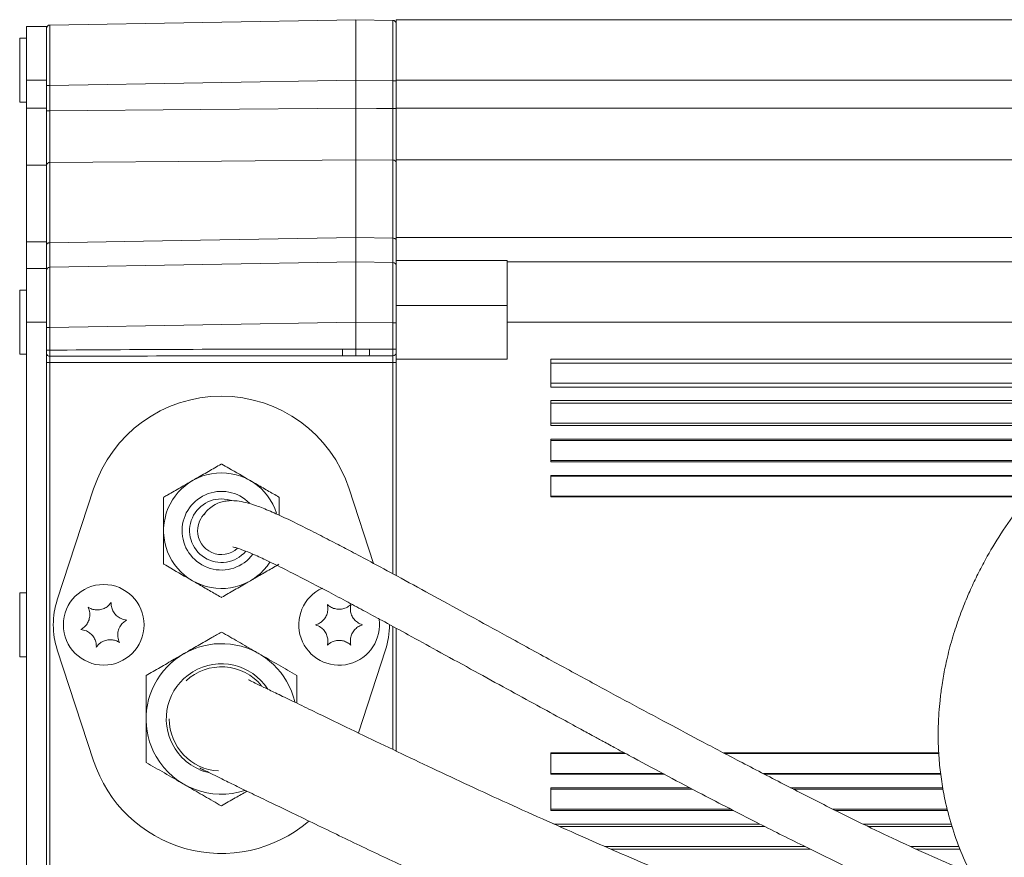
# Model space of a CAD drawing. Header units: millimetres. Extents: x 0 to 8410, y 0 to 5940.
# Tile 283 of 319: x 7046 to 7193, y 2698 to 2823. Entities that reach past the tile are written whole.
import ezdxf

# ---------------------------------------------------------------- set-up
doc = ezdxf.new("R2010")
doc.units = ezdxf.units.MM
doc.header["$LTSCALE"] = 10

msp = doc.modelspace()

# ---------------------------------------------------------------- linework, layer by layer
at = {"color": 7, "linetype": 'Continuous', "lineweight": 0}
for p, q in [((7050.317253, 2821.574751), (7047.317262, 2821.574751)), ((7047.317262, 2821.574751), (7047.317262, 2813.574735)), ((7050.317253, 2821.574751), (7050.317253, 2813.574735)), ((7050.808544, 2821.780387), (7096.317257, 2822.574738)), ((7096.317257, 2822.574738), (7096.317257, 2813.576105)), ((7096.317257, 2822.574738), (7101.825978, 2822.478596)), ((7102.317269, 2822.574738), (7270.317259, 2822.574738)), ((7102.317269, 2822.574738), (7102.317269, 2813.574735)), ((7047.317262, 2819.824758), (7046.317275, 2819.824758)), ((7046.317275, 2819.824758), (7046.317275, 2810.324732)), ((7047.317262, 2813.574735), (7047.317262, 2809.412244)), ((7050.317253, 2813.574735), (7050.317253, 2809.412244)), ((7096.317257, 2809.411529), (7096.317257, 2813.576105)), ((7102.317269, 2813.574735), (7102.317269, 2809.412244)), ((7046.317275, 2810.324732), (7047.317262, 2810.324732)), ((7047.317262, 2809.412244), (7047.317262, 2800.960127)), ((7050.317253, 2809.412244), (7050.317253, 2800.960127)), ((7102.317269, 2809.412244), (7102.317269, 2801.72849)), ((7096.317257, 2790.174249), (7096.317257, 2801.728907)), ((7102.317269, 2801.72849), (7102.317269, 2790.174785)), ((7047.317262, 2800.960127), (7047.317262, 2789.534751)), ((7050.317253, 2800.960127), (7050.317253, 2789.534751)), ((7047.317262, 2789.534751), (7047.317262, 2785.574737)), ((7050.317253, 2789.534751), (7050.317253, 2785.574737)), ((7102.317269, 2790.174785), (7102.317269, 2786.745015)), ((7050.808544, 2785.780373), (7096.317257, 2786.574784)), ((7096.317257, 2786.574784), (7096.317257, 2777.576152)), ((7096.317257, 2786.574784), (7101.825978, 2786.478582)), ((7102.317269, 2786.745015), (7118.817265, 2786.745015)), ((7102.317269, 2786.745015), (7102.317269, 2785.978678)), ((7118.817265, 2786.745015), (7118.817265, 2786.574784)), ((7118.817265, 2777.574781), (7118.817265, 2786.574784)), ((7118.817265, 2786.574784), (7251.230049, 2786.574784)), ((7050.317253, 2785.574737), (7047.317262, 2785.574737)), ((7047.317262, 2785.574737), (7047.317262, 2777.574781)), ((7050.317253, 2785.574737), (7050.317253, 2777.574781)), ((7102.317269, 2785.978678), (7102.317269, 2777.47995)), ((7047.317262, 2782.324735), (7046.317275, 2782.324735)), ((7046.317275, 2782.324735), (7046.317275, 2772.824767)), ((7047.317262, 2777.574781), (7047.317262, 2687.574747)), ((7050.317253, 2777.574781), (7050.317253, 2687.574747)), ((7096.317257, 2773.592356), (7096.317257, 2777.576152)), ((7102.317269, 2777.47995), (7102.317269, 2773.589733)), ((7118.817265, 2777.574781), (7118.817265, 2772.074762)), ((7096.317257, 2773.592356), (7096.317257, 2772.592488)), ((7046.317275, 2772.824767), (7047.317262, 2772.824767)), ((7102.317269, 2773.090306), (7102.317269, 2772.074762)), ((7102.317269, 2772.074762), (7102.317269, 2739.89344)), ((7118.817265, 2772.074762), (7102.317269, 2772.074762)), ((7125.317256, 2772.074762), (7218.534167, 2772.074762)), ((7125.317256, 2767.925266), (7125.317256, 2772.074762)), ((7125.317256, 2767.925266), (7212.849329, 2767.925266)), ((7125.317256, 2765.925291), (7210.376735, 2765.925291)), ((7125.317256, 2762.198451), (7125.317256, 2765.925291)), ((7125.317256, 2762.198451), (7206.133987, 2762.198451)), ((7125.317256, 2760.198417), (7204.014729, 2760.198417)), ((7125.317256, 2756.793562), (7125.317256, 2760.198417)), ((7125.317256, 2756.793562), (7200.671281, 2756.793562)), ((7125.317256, 2754.793528), (7198.843281, 2754.793528)), ((7125.317256, 2751.631978), (7125.317256, 2754.793528)), ((7057.309534, 2752.796236), (7051.912631, 2736.307624)), ((7098.956074, 2741.7025), (7095.324989, 2752.796236)), ((7125.317256, 2751.631978), (7196.243863, 2751.631978)), ((7047.317262, 2737.324748), (7046.317275, 2737.324748)), ((7046.317275, 2737.324748), (7046.317275, 2727.824751)), ((7102.317269, 2732.063863), (7102.317269, 2713.783834)), ((7051.912631, 2728.841874), (7057.309534, 2712.353292)), ((7096.678699, 2716.489139), (7100.721891, 2728.841874)), ((7046.317275, 2727.824751), (7047.317262, 2727.824751)), ((7125.317256, 2713.51752), (7136.264633, 2713.51752)), ((7125.317256, 2710.35597), (7125.317256, 2713.51752)), ((7151.019688, 2713.51752), (7183.005507, 2713.51752)), ((7125.317256, 2710.35597), (7142.185385, 2710.35597)), ((7157.078396, 2710.35597), (7183.297346, 2710.35597)), ((7125.317256, 2708.355966), (7145.943995, 2708.355966)), ((7125.317256, 2704.951081), (7125.317256, 2708.355966)), ((7160.946886, 2708.355966), (7183.586548, 2708.355966)), ((7125.317256, 2704.951081), (7152.484397, 2704.951081)), ((7167.672659, 2704.951081), (7184.327732, 2704.951081)), ((7125.764023, 2702.951077), (7156.376625, 2702.951077)), ((7171.72956, 2702.951077), (7184.868525, 2702.951077)), ((7134.207125, 2699.224267), (7163.866515, 2699.224267)), ((7179.653148, 2699.224267), (7186.173002, 2699.224267))]:
    msp.add_line(p, q, dxfattribs=at)
at = {"color": 8, "linetype": 'Continuous', "lineweight": 0}
for p, q in [((7050.317253, 2813.574735), (7047.317262, 2813.574735)), ((7050.317253, 2812.781754), (7050.808544, 2812.781754)), ((7096.317257, 2813.576105), (7050.808544, 2812.781754)), ((7050.808544, 2812.781754), (7050.808544, 2809.038463)), ((7101.825978, 2813.479963), (7096.317257, 2813.576105)), ((7101.825978, 2809.366468), (7101.825978, 2813.479963)), ((7102.317269, 2813.479963), (7101.825978, 2813.479963)), ((7102.317269, 2813.574735), (7270.317259, 2813.574735)), ((7050.317253, 2809.412244), (7047.317262, 2809.412244)), ((7050.317253, 2809.038463), (7050.808544, 2809.038463)), ((7102.317269, 2809.366468), (7101.825978, 2809.366468)), ((7102.317269, 2809.412244), (7258.317265, 2809.412244)), ((7050.808544, 2801.33194), (7050.808544, 2789.408747)), ((7101.825978, 2801.680985), (7096.317257, 2801.728907)), ((7101.825978, 2790.081564), (7101.825978, 2801.680985)), ((7258.317265, 2801.72849), (7102.317269, 2801.72849)), ((7050.317253, 2800.960127), (7047.317262, 2800.960127)), ((7050.317253, 2789.534751), (7047.317262, 2789.534751)), ((7096.317257, 2790.174249), (7101.825978, 2790.081564)), ((7102.317269, 2790.174785), (7270.317259, 2790.174785)), ((7118.817265, 2780.074778), (7102.317269, 2780.074778)), ((7050.317253, 2777.574781), (7047.317262, 2777.574781)), ((7050.808544, 2776.781801), (7050.317253, 2776.781801)), ((7096.317257, 2777.576152), (7050.808544, 2776.781801)), ((7050.808544, 2776.781801), (7050.808544, 2773.427609)), ((7101.825978, 2777.47995), (7096.317257, 2777.576152)), ((7101.825978, 2773.589733), (7101.825978, 2777.47995)), ((7102.317269, 2777.47995), (7101.825978, 2777.47995)), ((7118.817265, 2777.574781), (7227.25689, 2777.574781)), ((7050.808544, 2773.427609), (7050.317253, 2773.427609)), ((7094.308849, 2773.59176), (7096.317257, 2773.592356)), ((7096.317257, 2773.592356), (7098.325695, 2773.59176)), ((7102.317269, 2773.589733), (7101.825978, 2773.589733)), ((7050.817247, 2772.509816), (7050.817247, 2771.592084)), ((7096.317257, 2772.592488), (7094.326283, 2772.591892)), ((7094.326283, 2772.591892), (7098.308231, 2772.591892)), ((7098.308231, 2772.591892), (7096.317257, 2772.592488)), ((7101.817275, 2771.592084), (7101.817275, 2772.590879)), ((7050.817247, 2771.592084), (7050.317253, 2771.592084)), ((7101.817275, 2771.592084), (7050.817247, 2771.592084)), ((7050.817247, 2771.592084), (7050.817247, 2693.557444)), ((7102.317269, 2771.592084), (7101.817275, 2771.592084)), ((7101.817275, 2740.162555), (7101.817275, 2771.592084)), ((7125.317256, 2771.494332), (7217.695917, 2771.494332)), ((7125.317256, 2768.505696), (7213.566954, 2768.505696)), ((7125.317256, 2765.55616), (7209.920387, 2765.55616)), ((7125.317256, 2762.567583), (7206.525113, 2762.567583)), ((7125.317256, 2759.990278), (7203.794162, 2759.990278)), ((7125.317256, 2757.001701), (7200.861524, 2757.001701)), ((7125.317256, 2754.707042), (7198.76423, 2754.707042)), ((7125.317256, 2751.718465), (7196.312497, 2751.718465)), ((7101.817275, 2714.023474), (7101.817275, 2732.336316)), ((7125.317256, 2713.431034), (7136.424731, 2713.431034)), ((7151.184226, 2713.431034), (7183.011199, 2713.431034)), ((7125.317256, 2710.442457), (7142.022844, 2710.442457)), ((7156.911622, 2710.442457), (7183.28632, 2710.442457)), ((7125.317256, 2708.147827), (7146.335165, 2708.147827)), ((7161.356266, 2708.147827), (7183.626275, 2708.147827)), ((7125.317256, 2705.15922), (7152.081068, 2705.15922)), ((7167.25045, 2705.15922), (7184.27145, 2705.15922)), ((7126.595373, 2702.581945), (7157.115321, 2702.581945)), ((7172.483991, 2702.581945), (7184.968333, 2702.581945)), ((7133.364807, 2699.593368), (7163.104872, 2699.593368)), ((7178.84102, 2699.593368), (7186.036627, 2699.593368))]:
    msp.add_line(p, q, dxfattribs=at)
at = {"color": 8, "linetype": 'Continuous', "lineweight": 0, "flags": 128}
for points in [[(7050.808544, 2809.038463), (7073.275502, 2809.22288), (7096.317257, 2809.411529)], [(7096.317257, 2809.411529), (7099.358822, 2809.386674), (7101.825978, 2809.366468)], [(7096.317257, 2801.728907), (7076.320852, 2801.554743), (7050.808544, 2801.33194)], [(7050.808544, 2789.408747), (7050.712253, 2789.401654), (7050.619896, 2789.382938), (7050.534959, 2789.353135), (7050.460632, 2789.313498), (7050.399716, 2789.265457), (7050.354476, 2789.210859), (7050.326671, 2789.151672), (7050.317253, 2789.090219)], [(7050.808544, 2789.408747), (7070.313658, 2789.736811), (7096.317257, 2790.174249)], [(7102.317269, 2789.761785), (7102.307852, 2789.823535), (7102.280046, 2789.882901), (7102.234806, 2789.937738), (7102.17389, 2789.985958), (7102.099563, 2790.025774), (7102.014626, 2790.055636), (7101.922269, 2790.074471), (7101.825978, 2790.081564)]]:
    msp.add_lwpolyline(points, dxfattribs=at)
at = {"color": 7, "linetype": 'Continuous', "lineweight": 0}
msp.add_circle((7058.817261, 2732.574759), 6, dxfattribs=at)
for centre, radius, start, end in [((7050.817261, 2821.280478), 0.5, 91, 180), ((7101.817261, 2821.97868), 0.5, 0, 89), ((7101.817261, 2785.97868), 0.5, 0, 89), ((7050.817261, 2785.280478), 0.5, 91, 180), ((7076.317261, 2746.574759), 20, 18.12389403, 161.87610597), ((7076.317261, 2746.574759), 8.6, 17.55770765, 327.10002477), ((7076.317261, 2746.574759), 4.73, 74.30491311, 319.78631708), ((7076.317261, 2746.574759), 3.55, 132.55823968, 180), ((7076.317261, 2746.574759), 3.55, 180, 312.38786471), ((7093.817261, 2732.574759), 6, 114.54339307, 9.35257573), ((7063.317261, 2732.574759), 12, 161.87610597, 198.12389403), ((7089.317261, 2732.574759), 12, 341.87610597, 0.24992946), ((7076.317261, 2718.574759), 11.2, 13.45185593, 210), ((7076.317261, 2718.574759), 7.75, 39.49641408, 132.82206054), ((7076.317261, 2718.574759), 7.75, 180, 266.91205075), ((7076.317261, 2718.574759), 20, 198.12389403, 310.38135389), ((7076.317261, 2718.574759), 11.2, 210, 288.20509873)]:
    msp.add_arc(centre, radius, start, end, dxfattribs=at)
at = {"color": 8, "linetype": 'Continuous', "lineweight": 0}
for centre, radius, start, end in [((7050.764504, 2800.882234), 0.451858, 84.40672831, 171.81095704), ((7101.870464, 2801.231667), 0.451515, 8.28303201, 95.65437818), ((7109.243467, 2773.352084), 14.936542, 179.08057593, 182.91731585), ((7083.370402, 2773.35289), 14.9572, 357.08362646, 0.91506725), ((7050.797528, 2772.990168), 0.480756, 182.56499549, 272.35073691), ((7101.817503, 2773.090645), 0.499767, 269.97397108, 359.96110453), ((7076.317261, 2746.574759), 5.85, 44.41157881, 323.18392468), ((7076.317261, 2718.574759), 8.2, 32.83579433, 210), ((7076.317261, 2718.574759), 8.2, 210, 256.67968455)]:
    msp.add_arc(centre, radius, start, end, dxfattribs=at)
for centre, major_axis, ratio, start_param, end_param in [((7050.817261, 2812.779183), (-0.008726, 9.001219), 0.0009691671, 0.0000159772, 1.5705077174), ((7101.817261, 2813.477385), (0.008726, 9.001219), 0.0009691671, 4.7126775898, 6.2831693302), ((7101.817261, 2777.477385), (0.008726, 9.001219), 0.0009691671, 4.7126775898, 6.2831693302), ((7050.817261, 2776.779183), (-0.008726, 9.001219), 0.0009691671, 0.0000159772, 1.5705077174), ((7096.308536, 2771.592062), (114.579923, 0), 0.0174550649, 1.5882496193, 1.9791541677), ((7096.325987, 2771.592062), (114.579923, 0), 0.0174550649, 1.5227764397, 1.5533430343), ((7096.325988, 2771.592062), (114.579923, 0), 0.0087275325, 1.5882496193, 1.9792371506), ((7096.308534, 2771.592062), (114.579923, 0), 0.0087275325, 1.5227001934, 1.5533430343)]:
    msp.add_ellipse(centre, major_axis=major_axis, ratio=ratio, start_param=start_param, end_param=end_param, dxfattribs=at)
at = {"color": 7, "linetype": 'Continuous', "lineweight": 0}
for points, knots in [([(7050.317253, 2800.946596), (7050.317253, 2801.438019), (7050.317253, 2802.734536), (7050.317253, 2805.505249), (7050.317253, 2807.86072), (7050.317253, 2809.038463)], [0, 0, 0, 0, 0.2338299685, 0.6169125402, 1, 1, 1, 1]), ([(7096.317257, 2809.411529), (7096.317257, 2808.741601), (7096.317257, 2806.953838), (7096.317257, 2804.141039), (7096.317257, 2802.532957), (7096.317257, 2801.728907)], [0, 0, 0, 0, 0.2305624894, 0.6152774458, 1, 1, 1, 1]), ([(7096.317257, 2790.174249), (7096.317257, 2789.686189), (7096.317257, 2788.383719), (7096.317257, 2786.911145), (7096.317257, 2786.686904), (7096.317257, 2786.574784)], [0, 0, 0, 0, 0.2305574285, 0.615280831, 1, 1, 1, 1]), ([(7102.317269, 2789.761785), (7102.317269, 2788.879242), (7102.317269, 2787.617174), (7102.317269, 2787.081193), (7102.317269, 2786.920014)], [0, 0, 0, 0, 0.6992827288, 1, 1, 1, 1]), ([(7050.317253, 2785.280469), (7050.317253, 2785.325816), (7050.317253, 2785.445453), (7050.317253, 2786.592094), (7050.317253, 2788.257513), (7050.317253, 2789.090219)], [0, 0, 0, 0, 0.23383123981, 0.61691739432, 1, 1, 1, 1]), ([(7280.29726, 2788.674715), (7278.184094, 2788.674941), (7274.263811, 2788.675358), (7268.84239, 2788.562626), (7264.363238, 2788.332893), (7260.701751, 2788.025375), (7256.569865, 2787.549658), (7251.632361, 2786.744808), (7245.529161, 2785.300094), (7239.320456, 2783.290517), (7233.112989, 2780.671282), (7227.18485, 2777.615213), (7220.950976, 2773.884269), (7214.572569, 2769.453368), (7208.130733, 2764.233636), (7202.643873, 2759.054758), (7198.141203, 2754.129717), (7194.696598, 2749.79208), (7191.908143, 2745.708821), (7189.93888, 2742.34143), (7188.50487, 2739.552313), (7187.413105, 2737.192922), (7186.371931, 2734.65005), (7185.389399, 2731.861642), (7184.530304, 2728.912666), (7183.874101, 2726.046644), (7183.438483, 2723.519211), (7183.171258, 2721.3947), (7182.995745, 2719.366408), (7182.894384, 2717.104809), (7182.912445, 2714.499819), (7183.095481, 2711.713695), (7183.45318, 2708.899863), (7184.05561, 2705.73675), (7184.997836, 2702.2361), (7186.392745, 2698.443108), (7188.0531, 2694.946577), (7189.76878, 2691.998344), (7191.094291, 2690.034791), (7192.068126, 2688.708292), (7192.880464, 2687.657179), (7194.041611, 2686.256262), (7195.65023, 2684.482066), (7197.779641, 2682.370771), (7200.489024, 2680.000858), (7203.828859, 2677.490981), (7207.87937, 2674.942374), (7212.265194, 2672.713288), (7216.831463, 2670.88647), (7221.436515, 2669.501689), (7226.495188, 2668.484892), (7230.035488, 2668.261104), (7231.855209, 2668.146077)], [0, 0, 0, 0, 0.0243904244, 0.0452483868, 0.062587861, 0.0762003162, 0.087772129, 0.1108413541, 0.1344738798, 0.1615726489, 0.18899283, 0.2168001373, 0.2445905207, 0.281758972, 0.3189785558, 0.3578393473, 0.3882390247, 0.4171263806, 0.4430352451, 0.4675097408, 0.481723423, 0.4963363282, 0.5123774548, 0.5299558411, 0.5490565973, 0.5679130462, 0.5837186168, 0.596440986, 0.6077920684, 0.6218803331, 0.6387177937, 0.6562849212, 0.6738264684, 0.6913047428, 0.7155665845, 0.7394951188, 0.7626462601, 0.7816432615, 0.7959311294, 0.8007959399, 0.8077039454, 0.8172773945, 0.8293899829, 0.8439004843, 0.8606351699, 0.8793814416, 0.8999833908, 0.9223531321, 0.9402593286, 0.9591220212, 0.978988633, 1, 1, 1, 1]), ([(7102.317269, 2786.395016), (7102.317269, 2786.322303), (7102.317269, 2785.974649), (7102.317269, 2785.976899), (7102.317269, 2785.978678)], [0, 0, 0, 0, 0.2091562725, 1, 1, 1, 1]), ([(7102.317269, 2773.589733), (7102.317269, 2773.560923), (7102.317269, 2773.476118), (7102.317269, 2773.340542), (7102.317269, 2773.208341), (7102.317269, 2773.114979), (7102.317269, 2773.09853), (7102.317269, 2773.090306)], [0, 0, 0, 0, 0.1139607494, 0.3354433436, 0.5569476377, 0.7784802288, 1, 1, 1, 1]), ([(7076.267268, 2756.476346), (7075.643676, 2756.116298), (7074.381863, 2755.387755), (7072.93132, 2754.550233), (7072.137889, 2754.092239), (7072.017248, 2754.022601)], [0, 0, 0, 0, 0.4531078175, 0.9168452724, 1, 1, 1, 1]), ([(7076.367254, 2756.476346), (7076.358908, 2756.480313), (7076.342167, 2756.488269), (7076.313152, 2756.490926), (7076.287249, 2756.486369), (7076.273382, 2756.479413), (7076.267268, 2756.476346)], [0, 0, 0, 0, 0.27040331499, 0.54234342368, 0.79821546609, 1, 1, 1, 1]), ([(7080.617274, 2754.022601), (7079.532343, 2754.648963), (7078.079103, 2755.487961), (7076.713382, 2756.276499), (7076.367254, 2756.476346)], [0, 0, 0, 0, 0.7465602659, 1, 1, 1, 1]), ([(7072.017248, 2754.022601), (7071.405446, 2753.669355), (7070.164402, 2752.952792), (7068.75586, 2752.13964), (7067.965837, 2751.68351), (7067.767258, 2751.568857)], [0, 0, 0, 0, 0.4212600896, 0.8545283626, 1, 1, 1, 1]), ([(7084.867264, 2751.568857), (7084.30622, 2751.892786), (7083.174109, 2752.546429), (7081.732643, 2753.378632), (7080.873577, 2753.874622), (7080.617274, 2754.022601)], [0, 0, 0, 0, 0.4080512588, 0.8233916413, 1, 1, 1, 1]), ([(7067.767258, 2751.568857), (7067.759621, 2751.563609), (7067.744327, 2751.5531), (7067.727589, 2751.529248), (7067.718582, 2751.504566), (7067.717658, 2751.489086), (7067.71725, 2751.482251)], [0, 0, 0, 0, 0.2709592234, 0.5426485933, 0.7980832, 1, 1, 1, 1]), ([(7067.71725, 2751.482251), (7067.71725, 2750.762193), (7067.71725, 2749.305165), (7067.71725, 2747.630198), (7067.71725, 2746.714059), (7067.71725, 2746.574763)], [0, 0, 0, 0, 0.4531013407, 0.9168452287, 1, 1, 1, 1]), ([(7084.917273, 2751.482251), (7084.916558, 2751.491476), (7084.915125, 2751.509966), (7084.90279, 2751.536366), (7084.885949, 2751.556554), (7084.872983, 2751.565092), (7084.867264, 2751.568857)], [0, 0, 0, 0, 0.2705455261, 0.5422462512, 0.7981091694, 1, 1, 1, 1]), ([(7084.917273, 2748.863819), (7084.917273, 2749.512799), (7084.917273, 2750.400036), (7084.917273, 2751.253157), (7084.917273, 2751.482251)], [0, 0, 0, 0, 0.7314625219, 1, 1, 1, 1]), ([(7187.794249, 2695.638213), (7186.108942, 2696.358223), (7182.611834, 2697.852285), (7177.460285, 2700.204026), (7172.115815, 2702.741765), (7166.428744, 2705.550826), (7160.241302, 2708.705285), (7153.992283, 2711.948595), (7148.109908, 2715.041769), (7142.532603, 2718.004244), (7137.030242, 2720.953204), (7131.282906, 2724.058546), (7125.178485, 2727.382758), (7119.100244, 2730.710803), (7113.276176, 2733.910514), (7108.013449, 2736.798908), (7103.210169, 2739.417406), (7099.201574, 2741.575299), (7096.098667, 2743.224751), (7093.475106, 2744.603815), (7090.934995, 2745.921465), (7088.325493, 2747.245976), (7085.801821, 2748.480035), (7083.483747, 2749.531623), (7081.539695, 2750.29748), (7079.964881, 2750.778063), (7078.711055, 2751.014485), (7077.777973, 2751.064695), (7076.942814, 2750.996618), (7076.165839, 2750.828019), (7075.299588, 2750.469923), (7074.461463, 2749.867327), (7073.917475, 2749.298715), (7073.720744, 2748.949238), (7073.691751, 2748.897734)], [0, 0, 0, 0, 0.0326792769, 0.067811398, 0.101033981, 0.1383668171, 0.1811305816, 0.2253558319, 0.2646934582, 0.3006326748, 0.3392527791, 0.3776726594, 0.4195576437, 0.4666716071, 0.5059726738, 0.5446167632, 0.5821447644, 0.6148611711, 0.6401215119, 0.6605502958, 0.6852158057, 0.7131679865, 0.7433957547, 0.7759477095, 0.8103463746, 0.8416006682, 0.8687507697, 0.8919603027, 0.9049340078, 0.9217723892, 0.942452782, 0.9669256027, 0.9951257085, 1, 1, 1, 1]), ([(7067.71725, 2746.574763), (7067.71725, 2745.868302), (7067.71725, 2744.435242), (7067.71725, 2742.808828), (7067.71725, 2741.896578), (7067.71725, 2741.667274)], [0, 0, 0, 0, 0.421259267, 0.854527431, 1, 1, 1, 1]), ([(7077.990676, 2744.162205), (7077.995254, 2744.158813), (7078.010333, 2744.147637), (7078.25511, 2744.10066), (7078.880922, 2743.92322), (7079.884944, 2743.563696), (7081.363885, 2742.945147), (7083.427021, 2741.988328), (7086.066108, 2740.68197), (7089.055838, 2739.148803), (7092.097945, 2737.556577), (7094.981633, 2736.02686), (7097.78381, 2734.52465), (7100.766743, 2732.911374), (7104.298426, 2730.986063), (7108.556113, 2728.651368), (7113.264603, 2726.062892), (7118.082069, 2723.421288), (7122.515636, 2720.998522), (7126.380586, 2718.890043), (7129.356657, 2717.266926), (7131.511493, 2716.093908), (7133.243758, 2715.152485), (7135.228251, 2714.076356), (7140.098457, 2711.444882), (7147.034862, 2707.74448), (7155.450215, 2703.395392), (7163.105446, 2699.572408), (7171.049228, 2695.723878), (7179.290601, 2691.858956), (7187.149909, 2688.410269), (7192.243337, 2686.273834), (7194.73521, 2685.359557), (7194.954242, 2685.279194)], [0, 0, 0, 0, 0.0105319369, 0.0346951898, 0.0606647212, 0.0887553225, 0.1189604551, 0.1515850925, 0.1866264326, 0.2198007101, 0.2497463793, 0.27602558, 0.2982816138, 0.3219667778, 0.3500654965, 0.3830398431, 0.4213167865, 0.4574669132, 0.491132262, 0.5196425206, 0.5425093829, 0.5562959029, 0.5666847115, 0.5802902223, 0.5995649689, 0.67256945, 0.7298003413, 0.7788219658, 0.8341224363, 0.8962430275, 0.9501028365, 0.9956141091, 1, 1, 1, 1]), ([(7067.71725, 2741.667274), (7067.717965, 2741.658049), (7067.719398, 2741.63956), (7067.731732, 2741.613159), (7067.748574, 2741.592971), (7067.761539, 2741.584434), (7067.767258, 2741.580668)], [0, 0, 0, 0, 0.2705455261, 0.5422462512, 0.7981091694, 1, 1, 1, 1]), ([(7067.767258, 2741.580668), (7068.113387, 2741.380844), (7069.479138, 2740.592381), (7070.932339, 2739.75333), (7072.017248, 2739.126924)], [0, 0, 0, 0, 0.2534353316, 1, 1, 1, 1]), ([(7080.617274, 2739.126924), (7081.229076, 2739.48017), (7082.47012, 2740.196733), (7083.878662, 2741.009885), (7084.668685, 2741.466016), (7084.867264, 2741.580668)], [0, 0, 0, 0, 0.4212600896, 0.8545283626, 1, 1, 1, 1]), ([(7072.017248, 2739.126924), (7072.273561, 2738.978946), (7073.120879, 2738.489765), (7074.562483, 2737.657413), (7075.694912, 2737.003641), (7076.267268, 2736.673209)], [0, 0, 0, 0, 0.176611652, 0.5838403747, 1, 1, 1, 1]), ([(7076.367254, 2736.673209), (7076.990853, 2737.033216), (7078.2527, 2737.761686), (7079.703192, 2738.59929), (7080.496633, 2739.057286), (7080.617274, 2739.126924)], [0, 0, 0, 0, 0.4531004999, 0.9168450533, 1, 1, 1, 1]), ([(7076.267268, 2736.673209), (7076.275612, 2736.669211), (7076.292339, 2736.661195), (7076.321376, 2736.658653), (7076.347273, 2736.663182), (7076.36114, 2736.670141), (7076.367254, 2736.673209)], [0, 0, 0, 0, 0.27056522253, 0.5424100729, 0.79824485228, 1, 1, 1, 1]), ([(7056.492413, 2735.19108), (7056.594571, 2734.921361), (7056.771569, 2734.454046), (7056.741752, 2733.662147), (7056.526366, 2732.991028), (7056.142308, 2732.420433), (7055.738968, 2732.065013), (7055.474843, 2731.917478), (7055.389042, 2731.869552)], [0, 0, 0, 0, 0.2355703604, 0.4081487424, 0.5811429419, 0.7450765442, 0.917188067, 1, 1, 1, 1]), ([(7059.920634, 2735.896293), (7059.738145, 2735.672982), (7059.421949, 2735.286055), (7058.72126, 2734.915923), (7058.03236, 2734.766876), (7057.346185, 2734.81419), (7056.836711, 2734.985779), (7056.576845, 2735.140735), (7056.492413, 2735.19108)], [0, 0, 0, 0, 0.2355518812, 0.4081372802, 0.5811320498, 0.7450630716, 0.9171703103, 1, 1, 1, 1]), ([(7062.245484, 2733.279976), (7061.960823, 2733.326378), (7061.46762, 2733.406774), (7060.796695, 2733.828498), (7060.323188, 2734.350607), (7060.021128, 2734.968526), (7059.914964, 2735.495513), (7059.919244, 2735.79802), (7059.920634, 2735.896293)], [0, 0, 0, 0, 0.2355716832, 0.4081508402, 0.5811483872, 0.7450782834, 0.9171859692, 1, 1, 1, 1]), ([(7092.067267, 2735.605839), (7092.112973, 2735.321078), (7092.192165, 2734.82769), (7092.003403, 2734.058042), (7091.657227, 2733.444074), (7091.166075, 2732.962569), (7090.699386, 2732.695755), (7090.410968, 2732.604431), (7090.317275, 2732.574764)], [0, 0, 0, 0, 0.2355653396, 0.4081497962, 0.581145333, 0.7450782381, 0.9171876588, 1, 1, 1, 1]), ([(7095.567252, 2735.605839), (7095.343512, 2735.423887), (7094.955837, 2735.108618), (7094.194943, 2734.887234), (7093.490134, 2734.88008), (7092.827572, 2735.064673), (7092.363104, 2735.335366), (7092.139812, 2735.539514), (7092.067267, 2735.605839)], [0, 0, 0, 0, 0.2355494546, 0.4081388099, 0.5811372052, 0.7450659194, 0.9171747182, 1, 1, 1, 1]), ([(7097.317274, 2732.574764), (7097.0478, 2732.677558), (7096.580899, 2732.855663), (7096.00873, 2733.40396), (7095.650133, 2734.010763), (7095.478731, 2734.676861), (7095.480961, 2735.214436), (7095.546094, 2735.50987), (7095.567252, 2735.605839)], [0, 0, 0, 0, 0.2355684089, 0.408155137, 0.581151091, 0.7450790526, 0.9171909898, 1, 1, 1, 1]), ([(7061.142112, 2729.958448), (7061.039955, 2730.228167), (7060.862956, 2730.695483), (7060.892775, 2731.48738), (7061.108152, 2732.158496), (7061.492227, 2732.729072), (7061.895566, 2733.084474), (7062.159683, 2733.232039), (7062.245484, 2733.279976)], [0, 0, 0, 0, 0.2355709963, 0.4081498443, 0.5811445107, 0.7450725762, 0.9171845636, 1, 1, 1, 1]), ([(7090.317275, 2732.574764), (7090.586737, 2732.471968), (7091.053624, 2732.293858), (7091.625789, 2731.745568), (7091.984385, 2731.138765), (7092.155789, 2730.472666), (7092.153554, 2729.935089), (7092.088425, 2729.639639), (7092.067267, 2729.543659)], [0, 0, 0, 0, 0.2355623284, 0.4081490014, 0.5811449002, 0.7450728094, 0.9171846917, 1, 1, 1, 1]), ([(7095.567252, 2729.543659), (7095.521545, 2729.828431), (7095.442352, 2730.321832), (7095.631117, 2731.091483), (7095.977281, 2731.705457), (7096.468464, 2732.18692), (7096.935127, 2732.453784), (7097.223569, 2732.545099), (7097.317274, 2732.574764)], [0, 0, 0, 0, 0.2355693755, 0.4081519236, 0.5811455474, 0.7450715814, 0.9171824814, 1, 1, 1, 1]), ([(7055.389042, 2731.869552), (7055.673706, 2731.823154), (7056.166918, 2731.742765), (7056.837811, 2731.320996), (7057.311348, 2730.798922), (7057.613396, 2730.181001), (7057.719562, 2729.654016), (7057.715282, 2729.351508), (7057.713891, 2729.253236)], [0, 0, 0, 0, 0.2355720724, 0.4081552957, 0.5811476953, 0.7450778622, 0.9171858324, 1, 1, 1, 1]), ([(7076.317276, 2731.507394), (7075.845567, 2731.235062), (7074.70918, 2730.578991), (7072.839835, 2729.499729), (7071.428788, 2728.685037), (7070.717271, 2728.274229)], [0, 0, 0, 0, 0.2602593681, 0.6269869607, 1, 1, 1, 1]), ([(7081.917252, 2728.274229), (7081.734377, 2728.379813), (7080.700482, 2728.97674), (7078.796141, 2730.076227), (7077.150182, 2731.026517), (7076.317276, 2731.507394)], [0, 0, 0, 0, 0.09596215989, 0.54252861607, 1, 1, 1, 1]), ([(7057.713891, 2729.253236), (7057.89638, 2729.476546), (7058.212577, 2729.863474), (7058.913265, 2730.233605), (7059.602165, 2730.382652), (7060.288341, 2730.335338), (7060.797815, 2730.163749), (7061.057681, 2730.008794), (7061.142112, 2729.958448)], [0, 0, 0, 0, 0.2355518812, 0.4081372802, 0.5811320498, 0.7450630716, 0.9171703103, 1, 1, 1, 1]), ([(7092.067267, 2729.543659), (7092.291005, 2729.725623), (7092.678675, 2730.040912), (7093.439576, 2730.262294), (7094.144383, 2730.269446), (7094.806955, 2730.084862), (7095.27141, 2729.814131), (7095.494706, 2729.609984), (7095.567252, 2729.543659)], [0, 0, 0, 0, 0.2355515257, 0.4081396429, 0.5811367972, 0.7450643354, 0.9171753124, 1, 1, 1, 1]), ([(7070.717271, 2728.274229), (7070.245914, 2728.002092), (7069.062255, 2727.318706), (7067.174959, 2726.229121), (7065.806592, 2725.439083), (7065.117265, 2725.041095)], [0, 0, 0, 0, 0.2472033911, 0.6207717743, 1, 1, 1, 1]), ([(7087.517257, 2725.041095), (7086.617623, 2725.560491), (7084.795278, 2726.612606), (7082.884659, 2727.715699), (7081.917252, 2728.274229)], [0, 0, 0, 0, 0.4936684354, 1, 1, 1, 1]), ([(7065.117265, 2725.041095), (7065.117265, 2724.002281), (7065.117265, 2721.89802), (7065.117265, 2719.691825), (7065.117265, 2718.574765)], [0, 0, 0, 0, 0.4936716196, 1, 1, 1, 1]), ([(7087.517257, 2720.920447), (7087.517257, 2721.326505), (7087.517257, 2722.735721), (7087.517257, 2724.082431), (7087.517257, 2725.041095)], [0, 0, 0, 0, 0.2881445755, 1, 1, 1, 1]), ([(7205.594401, 2676.462028), (7204.076848, 2676.644406), (7200.606366, 2677.061485), (7195.398975, 2678.023235), (7189.932994, 2679.22369), (7184.435293, 2680.642037), (7178.548863, 2682.36849), (7172.467148, 2684.36199), (7166.523432, 2686.464405), (7160.903027, 2688.531543), (7155.457026, 2690.563163), (7149.988228, 2692.665867), (7144.583139, 2694.825008), (7139.49581, 2696.941218), (7134.81008, 2698.952933), (7129.978063, 2701.074532), (7124.68481, 2703.427054), (7118.915022, 2706.012105), (7113.19406, 2708.643158), (7107.702728, 2711.220654), (7102.404299, 2713.738351), (7097.265003, 2716.202159), (7092.872257, 2718.326572), (7089.249982, 2720.081673), (7086.531272, 2721.398417), (7084.317319, 2722.467389), (7082.572987, 2723.306484), (7081.295267, 2723.923762), (7080.422877, 2724.368427), (7080.360326, 2724.395158), (7080.334867, 2724.406037)], [0, 0, 0, 0, 0.0294120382, 0.0672621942, 0.101846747, 0.1370898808, 0.1765967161, 0.2200142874, 0.2604933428, 0.2980893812, 0.3355904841, 0.3728474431, 0.4115972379, 0.4483283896, 0.4801264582, 0.5112527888, 0.5515920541, 0.594278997, 0.6363902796, 0.6777711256, 0.7180779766, 0.7592403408, 0.8031058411, 0.8335118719, 0.8644778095, 0.8944191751, 0.9235780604, 0.9521824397, 0.9805384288, 1, 1, 1, 1]), ([(7065.117265, 2718.574765), (7065.117265, 2718.363597), (7065.117265, 2717.169755), (7065.117265, 2714.970797), (7065.117265, 2713.070202), (7065.117265, 2712.108436)], [0, 0, 0, 0, 0.09596272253, 0.54252635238, 1, 1, 1, 1]), ([(7065.117265, 2712.108436), (7066.016898, 2711.589028), (7067.839237, 2710.536891), (7069.749863, 2709.4338), (7070.717271, 2708.875272)], [0, 0, 0, 0, 0.4936695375, 1, 1, 1, 1]), ([(7073.158438, 2711.265031), (7073.140871, 2711.267914), (7073.005338, 2711.290162), (7073.697416, 2710.992058), (7074.604024, 2710.527459), (7076.072931, 2709.802628), (7078.00268, 2708.858221), (7080.445079, 2707.680303), (7083.27573, 2706.312704), (7086.4116, 2704.795242), (7089.823625, 2703.145875), (7094.450304, 2700.917209), (7100.241856, 2698.148086), (7107.180933, 2694.902458), (7114.179992, 2691.682735), (7121.553735, 2688.369626), (7129.248264, 2685.08694), (7136.140661, 2682.228553), (7141.775722, 2679.931051), (7146.500717, 2678.035305), (7151.459691, 2676.089902), (7157.122235, 2673.95072), (7162.288849, 2672.127796), (7166.455337, 2670.72941), (7169.192788, 2669.83724), (7171.679463, 2669.046096), (7174.274213, 2668.240605), (7177.198712, 2667.360243), (7180.354774, 2666.446486), (7184.279172, 2665.361078), (7188.922092, 2664.180894), (7193.535407, 2663.120276), (7196.403976, 2662.627308), (7197.465102, 2662.444952)], [0, 0, 0, 0, 0.0054322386, 0.0419103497, 0.0767735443, 0.1099030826, 0.1417193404, 0.1727477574, 0.2031540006, 0.2327030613, 0.2616214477, 0.2898292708, 0.3432719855, 0.3933484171, 0.441603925, 0.4933057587, 0.5492691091, 0.6010829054, 0.6348584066, 0.6644695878, 0.6973183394, 0.7352654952, 0.7784540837, 0.8004672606, 0.8179690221, 0.8326065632, 0.8494961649, 0.8689541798, 0.8898954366, 0.9111183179, 0.9453203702, 0.9797732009, 1, 1, 1, 1]), ([(7070.717271, 2708.875272), (7070.900145, 2708.769688), (7071.934035, 2708.172762), (7073.838403, 2707.073308), (7075.484362, 2706.122998), (7076.317276, 2705.642107)], [0, 0, 0, 0, 0.0959618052, 0.5425243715, 1, 1, 1, 1]), ([(7076.317276, 2705.642107), (7076.996268, 2706.034123), (7078.238622, 2706.751394), (7079.532699, 2707.498542), (7080.119516, 2707.837346)], [0, 0, 0, 0, 0.5465368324, 1, 1, 1, 1])]:
    msp.add_open_spline(points, degree=3, knots=knots, dxfattribs=at)
at = {"color": 8, "linetype": 'Continuous', "lineweight": 0}
for points, knots in [([(7050.808544, 2809.038463), (7050.808179, 2807.914124), (7050.807449, 2805.665423), (7050.807671, 2803.373168), (7050.80814, 2802.015565), (7050.808407, 2801.563453), (7050.808544, 2801.33194)], [0, 0, 0, 0, 0.3829648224, 0.7659371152, 0.880143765, 1, 1, 1, 1]), ([(7101.825978, 2801.680985), (7101.826223, 2802.142321), (7101.826878, 2803.371745), (7101.826979, 2805.495489), (7101.826592, 2807.669053), (7101.826185, 2808.794145), (7101.825978, 2809.366468)], [0, 0, 0, 0, 0.2306393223, 0.6146356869, 0.8039693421, 1, 1, 1, 1]), ([(7050.808544, 2789.408747), (7050.808179, 2788.611723), (7050.807449, 2787.017671), (7050.807671, 2786.101682), (7050.80814, 2785.811721), (7050.808407, 2785.790989), (7050.808544, 2785.780373)], [0, 0, 0, 0, 0.3829656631, 0.7659331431, 0.8801424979, 1, 1, 1, 1]), ([(7101.825978, 2786.478582), (7101.826223, 2786.518691), (7101.826878, 2786.625578), (7101.826979, 2787.536278), (7101.826592, 2788.830603), (7101.826185, 2789.659778), (7101.825978, 2790.081564)], [0, 0, 0, 0, 0.2306394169, 0.614636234, 0.8039727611, 1, 1, 1, 1]), ([(7050.808544, 2773.427609), (7050.808751, 2773.377552), (7050.809418, 2773.215452), (7050.811205, 2772.951296), (7050.814063, 2772.674286), (7050.816186, 2772.564639), (7050.817247, 2772.509816)], [0, 0, 0, 0, 0.1296152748, 0.4197322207, 0.7098706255, 1, 1, 1, 1]), ([(7101.817275, 2772.590879), (7101.818257, 2772.607333), (7101.82022, 2772.640241), (7101.822843, 2772.826884), (7101.824784, 2773.091298), (7101.825819, 2773.362464), (7101.825938, 2773.532092), (7101.825978, 2773.589733)], [0, 0, 0, 0, 0.2214985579, 0.4430049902, 0.6645095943, 0.8859958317, 1, 1, 1, 1])]:
    msp.add_open_spline(points, degree=3, knots=knots, dxfattribs=at)

doc.saveas('drawing.dxf')
